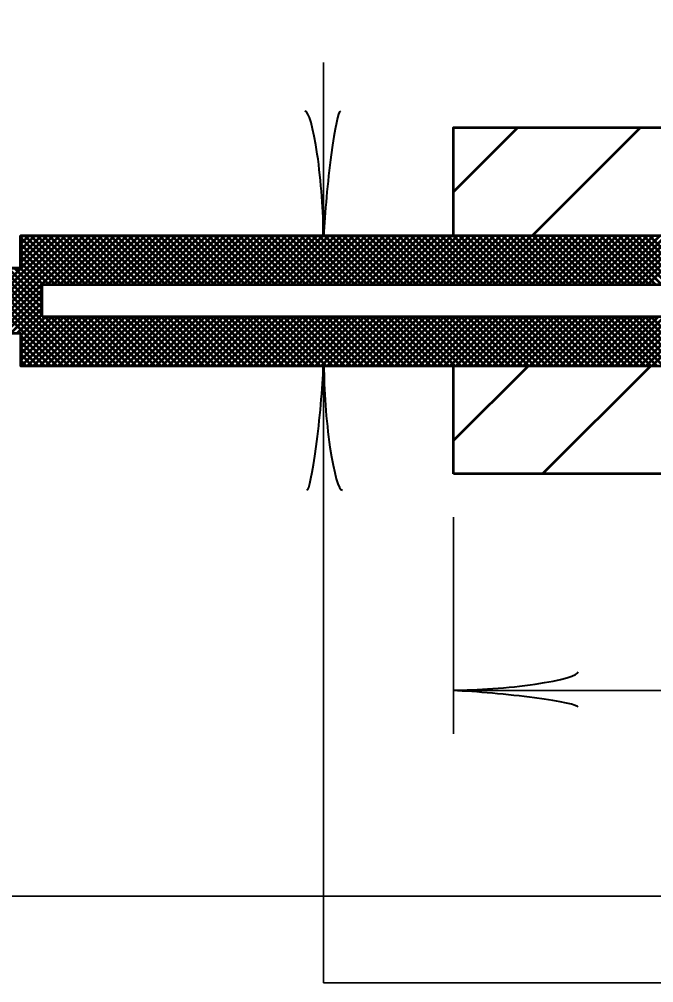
# Model space of a CAD drawing. Extents: x -32 to 824, y -6 to 538.
# Drawn here: x 552.02 to 569.6, y 240.93 to 267.63 of the extents above; entities that cross this region are included whole.
import ezdxf

# ---------------------------------------------------------------- set-up
doc = ezdxf.new("R2010")
doc.units = 0
doc.header["$LTSCALE"] = 1.1
doc.layers.add('1', color=7, linetype='Continuous', lineweight=53)

msp = doc.modelspace()

# ---------------------------------------------------------------- linework, layer by layer
at = {"layer": '1', "lineweight": 35}
for p, q in [((560.458, 261.633), (560.458, 266.433)), ((560.458, 258.033), (560.458, 240.933)), ((564.058, 253.833), (564.058, 247.833)), ((564.058, 249.033), (604.858, 249.033)), ((547.258, 243.333), (612.361, 243.333)), ((560.458, 240.933), (602.179, 240.933))]:
    msp.add_line(p, q, dxfattribs=at)
at = {"layer": '1'}
for p, q in [((564.058, 262.849), (565.842, 264.633)), ((566.237, 261.633), (569.237, 264.633)), ((550.268, 258.933), (552.967, 261.633)), ((550.437, 258.933), (553.137, 261.633)), ((550.607, 258.933), (553.307, 261.633)), ((550.777, 258.933), (553.477, 261.633)), ((550.946, 258.933), (553.646, 261.633)), ((551.116, 258.933), (553.816, 261.633)), ((551.286, 258.933), (553.986, 261.633)), ((552.058, 261.572), (552.119, 261.633)), ((552.058, 261.402), (552.289, 261.633)), ((552.058, 261.233), (552.458, 261.633)), ((552.058, 261.063), (552.628, 261.633)), ((552.058, 260.893), (552.798, 261.633)), ((553.358, 260.283), (552.058, 261.583)), ((553.188, 260.283), (552.058, 261.413)), ((553.527, 260.283), (552.177, 261.633)), ((553.697, 260.283), (552.347, 261.633)), ((553.867, 260.283), (552.517, 261.633)), ((554.036, 260.283), (552.686, 261.633)), ((552.805, 260.283), (554.155, 261.633)), ((554.206, 260.283), (552.856, 261.633)), ((552.975, 260.283), (554.325, 261.633)), ((554.376, 260.283), (553.026, 261.633)), ((553.145, 260.283), (554.495, 261.633)), ((554.545, 260.283), (553.195, 261.633)), ((553.315, 260.283), (554.664, 261.633)), ((554.715, 260.283), (553.365, 261.633)), ((553.484, 260.283), (554.834, 261.633)), ((554.885, 260.283), (553.535, 261.633)), ((553.654, 260.283), (555.004, 261.633)), ((555.055, 260.283), (553.705, 261.633)), ((553.824, 260.283), (555.174, 261.633)), ((555.224, 260.283), (553.874, 261.633)), ((553.993, 260.283), (555.343, 261.633)), ((555.394, 260.283), (554.044, 261.633)), ((554.163, 260.283), (555.513, 261.633)), ((555.564, 260.283), (554.214, 261.633)), ((554.333, 260.283), (555.683, 261.633)), ((555.733, 260.283), (554.383, 261.633)), ((554.503, 260.283), (555.853, 261.633)), ((555.903, 260.283), (554.553, 261.633)), ((554.672, 260.283), (556.022, 261.633)), ((556.073, 260.283), (554.723, 261.633)), ((554.842, 260.283), (556.192, 261.633)), ((556.243, 260.283), (554.893, 261.633)), ((555.012, 260.283), (556.362, 261.633)), ((556.412, 260.283), (555.062, 261.633)), ((555.181, 260.283), (556.531, 261.633)), ((556.582, 260.283), (555.232, 261.633)), ((555.351, 260.283), (556.701, 261.633)), ((556.752, 260.283), (555.402, 261.633)), ((555.521, 260.283), (556.871, 261.633)), ((556.921, 260.283), (555.571, 261.633)), ((555.69, 260.283), (557.04, 261.633)), ((557.091, 260.283), (555.741, 261.633)), ((555.86, 260.283), (557.21, 261.633)), ((557.261, 260.283), (555.911, 261.633)), ((556.03, 260.283), (557.38, 261.633)), ((557.43, 260.283), (556.08, 261.633)), ((556.2, 260.283), (557.55, 261.633)), ((557.6, 260.283), (556.25, 261.633)), ((556.369, 260.283), (557.719, 261.633)), ((557.77, 260.283), (556.42, 261.633)), ((556.539, 260.283), (557.889, 261.633)), ((557.94, 260.283), (556.59, 261.633)), ((556.709, 260.283), (558.059, 261.633)), ((558.109, 260.283), (556.759, 261.633)), ((556.878, 260.283), (558.228, 261.633)), ((558.279, 260.283), (556.929, 261.633)), ((557.048, 260.283), (558.398, 261.633)), ((558.449, 260.283), (557.099, 261.633)), ((557.218, 260.283), (558.568, 261.633)), ((558.618, 260.283), (557.268, 261.633)), ((557.388, 260.283), (558.738, 261.633)), ((558.788, 260.283), (557.438, 261.633)), ((557.557, 260.283), (558.907, 261.633)), ((558.958, 260.283), (557.608, 261.633)), ((557.727, 260.283), (559.077, 261.633)), ((559.128, 260.283), (557.778, 261.633)), ((557.897, 260.283), (559.247, 261.633)), ((559.297, 260.283), (557.947, 261.633)), ((558.066, 260.283), (559.416, 261.633)), ((559.467, 260.283), (558.117, 261.633)), ((558.236, 260.283), (559.586, 261.633)), ((559.637, 260.283), (558.287, 261.633)), ((558.406, 260.283), (559.756, 261.633)), ((559.806, 260.283), (558.456, 261.633)), ((558.575, 260.283), (559.925, 261.633)), ((559.976, 260.283), (558.626, 261.633)), ((558.745, 260.283), (560.095, 261.633)), ((560.146, 260.283), (558.796, 261.633)), ((558.915, 260.283), (560.265, 261.633)), ((560.315, 260.283), (558.965, 261.633)), ((559.085, 260.283), (560.435, 261.633)), ((560.485, 260.283), (559.135, 261.633)), ((559.254, 260.283), (560.604, 261.633)), ((560.655, 260.283), (559.305, 261.633)), ((559.424, 260.283), (560.774, 261.633)), ((560.825, 260.283), (559.475, 261.633)), ((559.594, 260.283), (560.944, 261.633)), ((560.994, 260.283), (559.644, 261.633)), ((559.763, 260.283), (561.113, 261.633)), ((561.164, 260.283), (559.814, 261.633)), ((559.933, 260.283), (561.283, 261.633)), ((561.334, 260.283), (559.984, 261.633)), ((560.103, 260.283), (561.453, 261.633)), ((561.503, 260.283), (560.153, 261.633)), ((560.273, 260.283), (561.623, 261.633)), ((561.673, 260.283), (560.323, 261.633)), ((560.442, 260.283), (561.792, 261.633)), ((561.843, 260.283), (560.493, 261.633)), ((560.612, 260.283), (561.962, 261.633)), ((562.013, 260.283), (560.663, 261.633)), ((560.782, 260.283), (562.132, 261.633)), ((562.182, 260.283), (560.832, 261.633)), ((560.951, 260.283), (562.301, 261.633)), ((562.352, 260.283), (561.002, 261.633)), ((561.121, 260.283), (562.471, 261.633)), ((562.522, 260.283), (561.172, 261.633)), ((561.291, 260.283), (562.641, 261.633)), ((562.691, 260.283), (561.341, 261.633)), ((561.46, 260.283), (562.81, 261.633)), ((562.861, 260.283), (561.511, 261.633)), ((561.63, 260.283), (562.98, 261.633)), ((563.031, 260.283), (561.681, 261.633)), ((561.8, 260.283), (563.15, 261.633)), ((563.2, 260.283), (561.85, 261.633)), ((561.97, 260.283), (563.32, 261.633)), ((563.37, 260.283), (562.02, 261.633)), ((562.139, 260.283), (563.489, 261.633)), ((563.54, 260.283), (562.19, 261.633)), ((562.309, 260.283), (563.659, 261.633)), ((563.71, 260.283), (562.36, 261.633)), ((562.479, 260.283), (563.829, 261.633)), ((563.879, 260.283), (562.529, 261.633)), ((562.648, 260.283), (563.998, 261.633)), ((564.049, 260.283), (562.699, 261.633)), ((562.818, 260.283), (564.168, 261.633)), ((564.219, 260.283), (562.869, 261.633)), ((562.988, 260.283), (564.338, 261.633)), ((564.388, 260.283), (563.038, 261.633)), ((563.158, 260.283), (564.508, 261.633)), ((564.558, 260.283), (563.208, 261.633)), ((563.327, 260.283), (564.677, 261.633)), ((564.728, 260.283), (563.378, 261.633)), ((563.497, 260.283), (564.847, 261.633)), ((564.898, 260.283), (563.548, 261.633)), ((563.667, 260.283), (565.017, 261.633)), ((565.067, 260.283), (563.717, 261.633)), ((563.836, 260.283), (565.186, 261.633)), ((565.237, 260.283), (563.887, 261.633)), ((564.006, 260.283), (565.356, 261.633)), ((565.407, 260.283), (564.057, 261.633)), ((564.176, 260.283), (565.526, 261.633)), ((565.576, 260.283), (564.226, 261.633)), ((564.345, 260.283), (565.695, 261.633)), ((565.746, 260.283), (564.396, 261.633)), ((564.515, 260.283), (565.865, 261.633)), ((565.916, 260.283), (564.566, 261.633)), ((564.685, 260.283), (566.035, 261.633)), ((566.085, 260.283), (564.735, 261.633)), ((564.855, 260.283), (566.205, 261.633)), ((566.255, 260.283), (564.905, 261.633)), ((565.024, 260.283), (566.374, 261.633)), ((566.425, 260.283), (565.075, 261.633)), ((565.194, 260.283), (566.544, 261.633)), ((566.595, 260.283), (565.245, 261.633)), ((565.364, 260.283), (566.714, 261.633)), ((566.764, 260.283), (565.414, 261.633)), ((565.533, 260.283), (566.883, 261.633)), ((566.934, 260.283), (565.584, 261.633)), ((565.703, 260.283), (567.053, 261.633)), ((567.104, 260.283), (565.754, 261.633)), ((565.873, 260.283), (567.223, 261.633)), ((567.273, 260.283), (565.923, 261.633)), ((566.043, 260.283), (567.393, 261.633)), ((567.443, 260.283), (566.093, 261.633)), ((566.212, 260.283), (567.562, 261.633)), ((567.613, 260.283), (566.263, 261.633)), ((566.382, 260.283), (567.732, 261.633)), ((567.783, 260.283), (566.433, 261.633)), ((566.552, 260.283), (567.902, 261.633)), ((567.952, 260.283), (566.602, 261.633)), ((566.721, 260.283), (568.071, 261.633)), ((568.122, 260.283), (566.772, 261.633)), ((566.891, 260.283), (568.241, 261.633)), ((568.292, 260.283), (566.942, 261.633)), ((567.061, 260.283), (568.411, 261.633)), ((568.461, 260.283), (567.111, 261.633)), ((567.23, 260.283), (568.58, 261.633)), ((568.631, 260.283), (567.281, 261.633)), ((567.4, 260.283), (568.75, 261.633)), ((568.801, 260.283), (567.451, 261.633)), ((567.57, 260.283), (568.92, 261.633)), ((568.97, 260.283), (567.62, 261.633)), ((567.74, 260.283), (569.09, 261.633)), ((569.14, 260.283), (567.79, 261.633)), ((567.909, 260.283), (569.259, 261.633)), ((569.31, 260.283), (567.96, 261.633)), ((568.079, 260.283), (569.429, 261.633)), ((569.48, 260.283), (568.13, 261.633)), ((568.249, 260.283), (569.599, 261.633)), ((569.649, 260.283), (568.299, 261.633)), ((568.418, 260.283), (569.768, 261.633)), ((569.819, 260.283), (568.469, 261.633)), ((568.588, 260.283), (569.938, 261.633)), ((569.989, 260.283), (568.639, 261.633)), ((568.758, 260.283), (570.108, 261.633)), ((570.158, 260.283), (568.808, 261.633)), ((568.928, 260.283), (570.278, 261.633)), ((570.328, 260.283), (568.978, 261.633)), ((569.097, 260.283), (570.447, 261.633)), ((570.498, 260.283), (569.148, 261.633)), ((569.267, 260.283), (570.617, 261.633)), ((570.668, 260.283), (569.317, 261.633)), ((569.437, 260.283), (570.787, 261.633)), ((570.837, 260.283), (569.487, 261.633)), ((553.018, 260.283), (552.058, 261.243)), ((552.848, 260.283), (552.058, 261.074)), ((552.679, 260.283), (552.058, 260.904)), ((542.458, 260.733), (552.058, 260.733)), ((553.062, 258.033), (550.362, 260.733)), ((553.232, 258.033), (550.532, 260.733)), ((553.401, 258.033), (550.701, 260.733)), ((553.571, 258.033), (550.871, 260.733)), ((553.741, 258.033), (551.041, 260.733)), ((553.91, 258.033), (551.21, 260.733)), ((552.658, 259.455), (551.38, 260.733)), ((552.658, 259.625), (551.55, 260.733)), ((552.658, 259.795), (551.72, 260.733)), ((552.658, 259.964), (551.889, 260.733)), ((552.658, 260.134), (552.058, 260.734)), ((551.455, 258.933), (552.658, 260.136)), ((551.625, 258.933), (552.658, 259.966)), ((551.795, 258.933), (552.658, 259.796)), ((551.965, 258.933), (552.658, 259.627)), ((552.058, 258.857), (552.658, 259.457)), ((552.058, 258.687), (552.754, 259.383)), ((552.058, 258.517), (552.924, 259.383)), ((552.058, 258.348), (553.093, 259.383)), ((552.058, 258.178), (553.263, 259.383)), ((552.083, 258.033), (553.433, 259.383)), ((552.253, 258.033), (553.603, 259.383)), ((552.422, 258.033), (553.772, 259.383)), ((552.592, 258.033), (553.942, 259.383)), ((554.08, 258.033), (552.73, 259.383)), ((552.762, 258.033), (554.112, 259.383)), ((554.25, 258.033), (552.9, 259.383)), ((552.931, 258.033), (554.281, 259.383)), ((554.42, 258.033), (553.07, 259.383)), ((553.101, 258.033), (554.451, 259.383)), ((554.589, 258.033), (553.239, 259.383)), ((553.271, 258.033), (554.621, 259.383)), ((554.759, 258.033), (553.409, 259.383)), ((553.44, 258.033), (554.79, 259.383)), ((554.929, 258.033), (553.579, 259.383)), ((553.61, 258.033), (554.96, 259.383)), ((555.098, 258.033), (553.748, 259.383)), ((553.78, 258.033), (555.13, 259.383)), ((555.268, 258.033), (553.918, 259.383)), ((553.95, 258.033), (555.3, 259.383)), ((555.438, 258.033), (554.088, 259.383)), ((554.119, 258.033), (555.469, 259.383)), ((555.608, 258.033), (554.258, 259.383)), ((554.289, 258.033), (555.639, 259.383)), ((555.777, 258.033), (554.427, 259.383)), ((554.459, 258.033), (555.809, 259.383)), ((555.947, 258.033), (554.597, 259.383)), ((554.628, 258.033), (555.978, 259.383)), ((556.117, 258.033), (554.767, 259.383)), ((554.798, 258.033), (556.148, 259.383)), ((556.286, 258.033), (554.936, 259.383)), ((554.968, 258.033), (556.318, 259.383)), ((556.456, 258.033), (555.106, 259.383)), ((555.138, 258.033), (556.488, 259.383)), ((556.626, 258.033), (555.276, 259.383)), ((555.307, 258.033), (556.657, 259.383)), ((556.795, 258.033), (555.445, 259.383)), ((555.477, 258.033), (556.827, 259.383)), ((556.965, 258.033), (555.615, 259.383)), ((555.647, 258.033), (556.997, 259.383)), ((557.135, 258.033), (555.785, 259.383)), ((555.816, 258.033), (557.166, 259.383)), ((557.305, 258.033), (555.955, 259.383)), ((555.986, 258.033), (557.336, 259.383)), ((557.474, 258.033), (556.124, 259.383)), ((556.156, 258.033), (557.506, 259.383)), ((557.644, 258.033), (556.294, 259.383)), ((556.325, 258.033), (557.675, 259.383)), ((557.814, 258.033), (556.464, 259.383)), ((556.495, 258.033), (557.845, 259.383)), ((557.983, 258.033), (556.633, 259.383)), ((556.665, 258.033), (558.015, 259.383)), ((558.153, 258.033), (556.803, 259.383)), ((556.835, 258.033), (558.185, 259.383)), ((558.323, 258.033), (556.973, 259.383)), ((557.004, 258.033), (558.354, 259.383)), ((558.493, 258.033), (557.143, 259.383)), ((557.174, 258.033), (558.524, 259.383)), ((558.662, 258.033), (557.312, 259.383)), ((557.344, 258.033), (558.694, 259.383)), ((558.832, 258.033), (557.482, 259.383)), ((557.513, 258.033), (558.863, 259.383)), ((559.002, 258.033), (557.652, 259.383)), ((557.683, 258.033), (559.033, 259.383)), ((559.171, 258.033), (557.821, 259.383)), ((557.853, 258.033), (559.203, 259.383)), ((559.341, 258.033), (557.991, 259.383)), ((558.023, 258.033), (559.373, 259.383)), ((559.511, 258.033), (558.161, 259.383)), ((558.192, 258.033), (559.542, 259.383)), ((559.68, 258.033), (558.33, 259.383)), ((558.362, 258.033), (559.712, 259.383)), ((559.85, 258.033), (558.5, 259.383)), ((558.532, 258.033), (559.882, 259.383)), ((560.02, 258.033), (558.67, 259.383)), ((558.701, 258.033), (560.051, 259.383)), ((560.19, 258.033), (558.84, 259.383)), ((558.871, 258.033), (560.221, 259.383)), ((560.359, 258.033), (559.009, 259.383)), ((559.041, 258.033), (560.391, 259.383)), ((560.529, 258.033), (559.179, 259.383)), ((559.21, 258.033), (560.56, 259.383)), ((560.699, 258.033), (559.349, 259.383)), ((559.38, 258.033), (560.73, 259.383)), ((560.868, 258.033), (559.518, 259.383)), ((559.55, 258.033), (560.9, 259.383)), ((561.038, 258.033), (559.688, 259.383)), ((559.72, 258.033), (561.07, 259.383)), ((561.208, 258.033), (559.858, 259.383)), ((559.889, 258.033), (561.239, 259.383)), ((561.378, 258.033), (560.028, 259.383)), ((560.059, 258.033), (561.409, 259.383)), ((561.547, 258.033), (560.197, 259.383)), ((560.229, 258.033), (561.579, 259.383)), ((561.717, 258.033), (560.367, 259.383)), ((560.398, 258.033), (561.748, 259.383)), ((561.887, 258.033), (560.537, 259.383)), ((560.568, 258.033), (561.918, 259.383)), ((562.056, 258.033), (560.706, 259.383)), ((560.738, 258.033), (562.088, 259.383)), ((562.226, 258.033), (560.876, 259.383)), ((560.908, 258.033), (562.258, 259.383)), ((562.396, 258.033), (561.046, 259.383)), ((561.077, 258.033), (562.427, 259.383)), ((562.565, 258.033), (561.215, 259.383)), ((561.247, 258.033), (562.597, 259.383)), ((562.735, 258.033), (561.385, 259.383)), ((561.417, 258.033), (562.767, 259.383)), ((562.905, 258.033), (561.555, 259.383)), ((561.586, 258.033), (562.936, 259.383)), ((563.075, 258.033), (561.725, 259.383)), ((561.756, 258.033), (563.106, 259.383)), ((563.244, 258.033), (561.894, 259.383)), ((561.926, 258.033), (563.276, 259.383)), ((563.414, 258.033), (562.064, 259.383)), ((562.095, 258.033), (563.445, 259.383)), ((563.584, 258.033), (562.234, 259.383)), ((562.265, 258.033), (563.615, 259.383)), ((563.753, 258.033), (562.403, 259.383)), ((562.435, 258.033), (563.785, 259.383)), ((563.923, 258.033), (562.573, 259.383)), ((562.605, 258.033), (563.955, 259.383)), ((564.093, 258.033), (562.743, 259.383)), ((562.774, 258.033), (564.124, 259.383)), ((564.263, 258.033), (562.913, 259.383)), ((562.944, 258.033), (564.294, 259.383)), ((564.432, 258.033), (563.082, 259.383)), ((563.114, 258.033), (564.464, 259.383)), ((564.602, 258.033), (563.252, 259.383)), ((563.283, 258.033), (564.633, 259.383)), ((564.772, 258.033), (563.422, 259.383)), ((563.453, 258.033), (564.803, 259.383)), ((564.941, 258.033), (563.591, 259.383)), ((563.623, 258.033), (564.973, 259.383)), ((565.111, 258.033), (563.761, 259.383)), ((563.793, 258.033), (565.143, 259.383)), ((565.281, 258.033), (563.931, 259.383)), ((563.962, 258.033), (565.312, 259.383)), ((565.45, 258.033), (564.1, 259.383)), ((564.132, 258.033), (565.482, 259.383)), ((565.62, 258.033), (564.27, 259.383)), ((564.302, 258.033), (565.652, 259.383)), ((565.79, 258.033), (564.44, 259.383)), ((564.471, 258.033), (565.821, 259.383)), ((565.96, 258.033), (564.61, 259.383)), ((564.641, 258.033), (565.991, 259.383)), ((566.129, 258.033), (564.779, 259.383)), ((564.811, 258.033), (566.161, 259.383)), ((566.299, 258.033), (564.949, 259.383)), ((564.98, 258.033), (566.33, 259.383)), ((566.469, 258.033), (565.119, 259.383)), ((565.15, 258.033), (566.5, 259.383)), ((566.638, 258.033), (565.288, 259.383)), ((565.32, 258.033), (566.67, 259.383)), ((566.808, 258.033), (565.458, 259.383)), ((565.49, 258.033), (566.84, 259.383)), ((566.978, 258.033), (565.628, 259.383)), ((565.659, 258.033), (567.009, 259.383)), ((567.148, 258.033), (565.798, 259.383)), ((565.829, 258.033), (567.179, 259.383)), ((567.317, 258.033), (565.967, 259.383)), ((565.999, 258.033), (567.349, 259.383)), ((567.487, 258.033), (566.137, 259.383)), ((566.168, 258.033), (567.518, 259.383)), ((567.657, 258.033), (566.307, 259.383)), ((566.338, 258.033), (567.688, 259.383)), ((567.826, 258.033), (566.476, 259.383)), ((566.508, 258.033), (567.858, 259.383)), ((567.996, 258.033), (566.646, 259.383)), ((566.678, 258.033), (568.028, 259.383)), ((568.166, 258.033), (566.816, 259.383)), ((566.847, 258.033), (568.197, 259.383)), ((568.335, 258.033), (566.985, 259.383)), ((567.017, 258.033), (568.367, 259.383)), ((568.505, 258.033), (567.155, 259.383)), ((567.187, 258.033), (568.537, 259.383)), ((568.675, 258.033), (567.325, 259.383)), ((567.356, 258.033), (568.706, 259.383)), ((568.845, 258.033), (567.495, 259.383)), ((567.526, 258.033), (568.876, 259.383)), ((569.014, 258.033), (567.664, 259.383)), ((567.696, 258.033), (569.046, 259.383)), ((569.184, 258.033), (567.834, 259.383)), ((567.865, 258.033), (569.215, 259.383)), ((569.354, 258.033), (568.004, 259.383)), ((568.035, 258.033), (569.385, 259.383)), ((569.523, 258.033), (568.173, 259.383)), ((568.205, 258.033), (569.555, 259.383)), ((569.693, 258.033), (568.343, 259.383)), ((568.375, 258.033), (569.725, 259.383)), ((569.863, 258.033), (568.513, 259.383)), ((568.544, 258.033), (569.894, 259.383)), ((570.033, 258.033), (568.683, 259.383)), ((568.714, 258.033), (570.064, 259.383)), ((570.202, 258.033), (568.852, 259.383)), ((568.884, 258.033), (570.234, 259.383)), ((570.372, 258.033), (569.022, 259.383)), ((569.053, 258.033), (570.403, 259.383)), ((570.542, 258.033), (569.192, 259.383)), ((569.223, 258.033), (570.573, 259.383)), ((570.711, 258.033), (569.361, 259.383)), ((569.393, 258.033), (570.743, 259.383)), ((570.881, 258.033), (569.531, 259.383)), ((569.562, 258.033), (570.912, 259.383)), ((542.458, 258.933), (552.058, 258.933)), ((552.892, 258.033), (552.058, 258.867)), ((552.723, 258.033), (552.058, 258.698)), ((552.553, 258.033), (552.058, 258.528)), ((552.383, 258.033), (552.058, 258.358)), ((552.213, 258.033), (552.058, 258.189)), ((564.058, 255.033), (564.058, 258.033)), ((564.058, 255.962), (566.129, 258.033)), ((566.523, 255.033), (569.523, 258.033))]:
    msp.add_line(p, q, dxfattribs=at)
for points in [[(564.058, 261.633), (564.058, 264.633), (573.658, 264.633), (580.858, 266.733), (580.858, 267.633), (604.858, 267.633), (604.858, 265.67)], [(587.247, 263.433), (573.058, 263.433), (572.458, 261.633), (564.058, 261.633), (552.058, 261.633), (552.058, 260.733), (542.458, 260.733), (542.458, 258.933), (552.058, 258.933), (552.058, 258.033), (564.058, 258.033), (572.458, 258.033), (573.058, 256.233), (587.247, 256.233), (588.069, 255.359), (588.069, 264.307)], [(552.058, 260.733), (552.058, 261.633), (564.058, 261.633)], [(604.858, 253.996), (604.858, 252.033), (580.858, 252.033), (580.858, 252.933), (573.658, 255.033), (564.058, 255.033)]]:
    msp.add_lwpolyline(points, dxfattribs=at)
msp.add_lwpolyline([(552.658, 259.383), (552.658, 260.283), (575.338, 260.283), (575.338, 259.383)], close=True, dxfattribs=at)
at = {"layer": '1', "lineweight": 40}
for centre, major_axis, ratio, start_param, end_param in [((560.126, 262.943), (0.187, -2.143), 0.122415, 0.896353, 3.141593), ((560.712, 262.978), (-0.211, -2.108), 0.07063, 3.140715, 5.41811), ((560.204, 256.688), (0.211, 2.108), 0.07063, 3.140715, 5.41811), ((560.204, 256.688), (0.211, 2.108), 0.07063, 3.140715, 5.41811), ((560.789, 256.724), (-0.187, 2.143), 0.122415, 0.896353, 3.141593), ((560.789, 256.724), (-0.187, 2.143), 0.122415, 0.896353, 3.141593), ((565.367, 249.365), (-2.143, -0.187), 0.122415, 0.896353, 3.141593), ((565.367, 249.365), (-2.143, -0.187), 0.122415, 0.896353, 3.141593), ((565.403, 248.779), (-2.108, 0.211), 0.07063, 3.140715, 5.41811), ((565.403, 248.779), (-2.108, 0.211), 0.07063, 3.140715, 5.41811)]:
    msp.add_ellipse(centre, major_axis=major_axis, ratio=ratio, start_param=start_param, end_param=end_param, dxfattribs=at)

doc.saveas('drawing.dxf')
